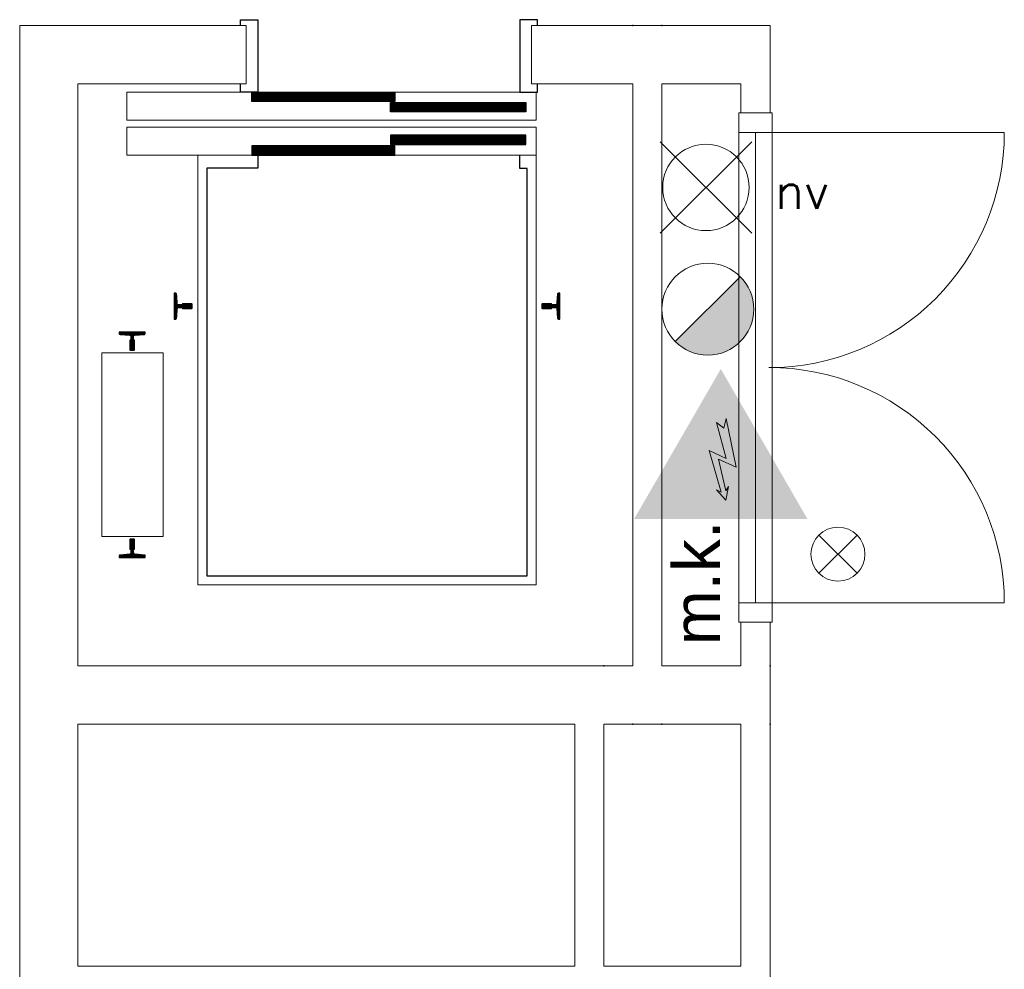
# Model space of a CAD drawing. Header units: millimetres. Extents: x -13022 to 1371524, y -38729 to 632593.
# Tile 366 of 381: x 1184073 to 1187453, y -11704 to -8442. Entities that reach past the tile are written whole.
import ezdxf

# ---------------------------------------------------------------- set-up
doc = ezdxf.new("R2010")
doc.units = ezdxf.units.MM
doc.header["$LTSCALE"] = 35
doc.set_wipeout_variables(frame=1)
doc.linetypes.add('DASHED', pattern=[200, 100, -100])
doc.layers.add('Al65----_beveiliging-inst', color=92, linetype='Continuous', lineweight=9)
doc.layers.add('brandveiligheid voorzieningen', color=10, linetype='Continuous', lineweight=9)
for name, color, linetype in [('LAYER102', 1, 'Continuous'), ('LAYER111', 7, 'Continuous'), ('LAYER30', 7, 'Continuous'), ('LAYER31', 7, 'Continuous'), ('LAYER66', 7, 'Continuous')]:
    doc.layers.add(name, color=color, linetype=linetype)
doc.styles.add('Algemeen', font='simplex.shx', dxfattribs={"height": 2.5})
doc.styles.get("Standard").update_dxf_attribs({"font": 'simplex.shx'})
pattern_1 = [(225, (969471.80873, 134831.64864), (0.2121320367, -0.2121320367), []), (225, (969471.80873, 134831.4365), (0.2121320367, -0.2121320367), [])]
pattern_2 = [(45, (969471.80873, 134831.64864), (-0.2121320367, 0.2121320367), []), (45, (969471.80873, 134831.86077), (-0.2121320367, 0.2121320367), [])]
pattern_3 = [(315, (969471.80873, 134831.64864), (0.2121320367, 0.2121320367), []), (315, (969472.02086, 134831.64864), (0.2121320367, 0.2121320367), [])]
pattern_4 = [(135, (969471.80873, 134831.64864), (-0.2121320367, -0.2121320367), []), (135, (969471.5966, 134831.64864), (-0.2121320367, -0.2121320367), [])]

# ---------------------------------------------------------------- blocks, each defined once
blk = doc.blocks.new('Elektrische spanning')
at = {"layer": 'Al65----_beveiliging-inst'}
blk.add_hatch(color=50, dxfattribs=at).paths.add_polyline_path([(-4.383, 1.05), (4.383, 1.05), (0, 8.641)])
at = {"layer": 'brandveiligheid voorzieningen'}
h = blk.add_hatch(color=256, dxfattribs=at)
h.paths.add_polyline_path([(0, 10.741), (-6.201, 0), (6.201, 0)])
h.paths.add_polyline_path([(4.383, 1.05), (-4.383, 1.05), (0, 8.641)], flags=16)
blk.add_hatch(color=256, dxfattribs=at).paths.add_polyline_path([(0.393, 7.207), (0.222, 6.515), (-0.306, 6.906), (0.391, 4.34), (-0.844, 4.903), (0.017, 1.925), (-0.312, 2.098), (0.352, 1.352), (0.548, 2.331), (0.351, 2.016), (-0.169, 4.296), (1.099, 3.718)])
blk.add_lwpolyline([(0.393, 7.207), (0.222, 6.515), (-0.306, 6.906), (0.391, 4.34), (-0.844, 4.903), (0.017, 1.925), (-0.312, 2.098), (0.352, 1.352), (0.548, 2.331), (0.351, 2.016), (-0.169, 4.296), (1.099, 3.718), (0.393, 7.207)], close=True, dxfattribs=at)
blk = doc.blocks.new('Noodverlichting')
at = {"layer": 'Al65----_beveiliging-inst', "color": 92}
for p, q in [((163.999, -62.364), (158.754, -57.119)), ((158.754, -62.364), (163.999, -57.119))]:
    blk.add_line(p, q, dxfattribs=at)
blk.add_circle((161.376, -59.741), 2.472, dxfattribs=at)
at = {"layer": 'Al65----_beveiliging-inst', "color": 7, "style": 'Algemeen'}
blk.add_text('nv', height=2.0628, dxfattribs=at).set_placement((165.326, -60.96))
blk = doc.blocks.new('Brandmelder')
at = {"layer": 'brandveiligheid voorzieningen'}
blk.add_hatch(color=256, dxfattribs=at).paths.add_polyline_path([(76.618, -89.802, 0.198912), (75.848, -87.943), (72.13, -91.661, 0.668179)])
blk.add_line((72.13, -91.661), (75.848, -87.943), dxfattribs=at)
blk.add_circle((73.989, -89.802), 2.629, dxfattribs=at)
blk = doc.blocks.new('Nevenindicator')
at = {"layer": 'Al65----_beveiliging-inst', "color": 92, "ltscale": 0.7}
for p, q in [((159.186, -81.935), (161.371, -79.75)), ((159.186, -79.75), (161.371, -81.935))]:
    blk.add_line(p, q, dxfattribs=at)
blk.add_circle((160.278, -80.842), 1.545, dxfattribs=at)

msp = doc.modelspace()

# ---------------------------------------------------------------- linework, layer by layer
at = {"layer": 'LAYER30', "color": 7, "linetype": 'Continuous', "lineweight": 18}
for points in [[(1186541.809, -10444.679), (1186541.809, -8828.679)], [(1186598.809, -10444.679), (1186598.809, -8828.679)], [(1186655.809, -10444.679), (1186655.809, -8828.679)]]:
    msp.add_lwpolyline(points, dxfattribs=at)
at = {"layer": 'LAYER31', "color": 7, "linetype": 'Continuous', "lineweight": 18}
for points in [[(1186644.871, -8828.679), (1187453.152, -8828.679, -0.41421361), (1186644.871, -9636.961)], [(1186644.871, -10444.679), (1187453.152, -10444.679, 0.41421361), (1186644.871, -9636.398)]]:
    msp.add_lwpolyline(points, format="xyb", dxfattribs=at)

# ---------------------------------------------------------------- block references
at = {"layer": 'Al65----_beveiliging-inst', "xscale": 60, "yscale": 60, "zscale": 60}
msp.add_blockref('Nevenindicator', (1177265.381, -5427.259), dxfattribs=at)

# ---------------------------------------------------------------- texts
at = {"layer": 'LAYER102', "color": 7, "linetype": 'Continuous', "lineweight": 0, "insert": (1186477.546, -10590.321), "char_height": 162, "attachment_point": 7, "rotation": 90, "line_spacing_factor": 1.333333}
msp.add_mtext('{\\fArial|b0|i0|c0|p34;m.k.}', dxfattribs=at)

# ---------------------------------------------------------------- wipeouts: each hides what was drawn before it
at = {"linetype": 'Continuous'}
for points in [[(1184272.809, -10661.679), (1184172.809, -10761.679), (1184072.809, -10761.679), (1184072.809, -8461.695), (1184172.809, -8561.679), (1184272.809, -8661.679)], [(1186648.809, -8761.679), (1186548.809, -8761.679), (1186548.809, -8661.679), (1186648.809, -8461.695)], [(1184440.309, -8690.695), (1185846.309, -8690.695), (1185846.309, -8786.695), (1184440.309, -8786.695)], [(1185790.309, -8906.695), (1185790.309, -8952.742), (1185815.309, -8952.742), (1185815.309, -10351.695), (1184715.309, -10351.695), (1184715.309, -8951.695), (1184890.309, -8951.695), (1184890.309, -8906.695)], [(1184608.402, -9381.195), (1184611.402, -9383.976), (1184613.777, -9417.242), (1184615.059, -9419.883), (1184617.793, -9420.961), (1184627.996, -9420.945), (1184630.527, -9420.054), (1184631.918, -9417.758), (1184664.309, -9417.758), (1184665.309, -9418.758), (1184665.309, -9432.633), (1184664.309, -9433.633), (1184631.902, -9433.633), (1184630.512, -9431.351), (1184627.996, -9430.461), (1184617.777, -9430.445), (1184615.059, -9431.523), (1184613.793, -9434.164), (1184611.402, -9467.414), (1184608.402, -9470.211), (1184603.309, -9470.195), (1184603.309, -9381.195)], [(1185922.184, -9470.195), (1185919.184, -9467.414), (1185916.809, -9434.164), (1185915.543, -9431.508), (1185912.809, -9430.429), (1185902.621, -9430.445), (1185900.09, -9431.336), (1185898.699, -9433.633), (1185866.309, -9433.633), (1185865.309, -9432.633), (1185865.309, -9418.758), (1185866.309, -9417.758), (1185898.715, -9417.758), (1185900.106, -9420.039), (1185902.621, -9420.929), (1185912.809, -9420.945), (1185915.527, -9419.867), (1185916.793, -9417.226), (1185919.184, -9383.976), (1185922.184, -9381.179), (1185927.309, -9381.195), (1185927.309, -9470.195)], [(1184355.309, -9586.695), (1184565.309, -9586.695), (1184565.309, -10216.695), (1184355.309, -10216.695)], [(1186548.809, -10511.679), (1186598.809, -10511.679), (1186648.809, -10511.679), (1186648.809, -10661.679), (1186598.809, -10761.679), (1186548.809, -10661.679)], [(1186028.809, -11792.679), (1186028.809, -11742.679), (1186078.809, -11692.679), (1186548.809, -11692.679), (1186598.809, -11742.679), (1186548.809, -11792.679)]]:
    msp.add_wipeout(points, dxfattribs=at).dxf.layer = 'LAYER111'

# ---------------------------------------------------------------- next in the draw order: hatches: boundary and pattern name
at = {"layer": 'LAYER66', "linetype": 'Continuous', "lineweight": 13}
h = msp.add_hatch(dxfattribs=at)
h.set_pattern_fill('~A--FYV~', style=0, pattern_type=0)
h.set_pattern_definition(pattern_2)
h.paths.add_polyline_path([(1184603.309, -9381.195), (1184603.309, -9470.195), (1184608.402, -9470.195, 0.39337186), (1184611.402, -9467.414), (1184613.777, -9434.164, -0.39331824), (1184617.777, -9430.445), (1184627.996, -9430.445, -0.35564929), (1184631.902, -9433.633), (1184664.309, -9433.633), (1184665.309, -9432.633), (1184665.309, -9418.758), (1184664.309, -9417.758), (1184631.902, -9417.758, -0.35564929), (1184627.996, -9420.945), (1184617.777, -9420.945, -0.39331824), (1184613.777, -9417.242), (1184611.402, -9383.976, 0.39337186), (1184608.402, -9381.195)], flags=0)
h = msp.add_hatch(dxfattribs=at)
h.set_pattern_fill('~A--FYV~', style=0, pattern_type=0)
h.set_pattern_definition(pattern_1)
h.paths.add_polyline_path([(1185927.309, -9470.195), (1185927.309, -9381.195), (1185922.184, -9381.195, 0.39337186), (1185919.184, -9383.976), (1185916.809, -9417.242, -0.39331824), (1185912.809, -9420.945), (1185902.621, -9420.945, -0.35564929), (1185898.715, -9417.758), (1185866.309, -9417.758), (1185865.309, -9418.758), (1185865.309, -9432.633), (1185866.309, -9433.633), (1185898.715, -9433.633, -0.35564929), (1185902.621, -9430.445), (1185912.809, -9430.445, -0.39331824), (1185916.809, -9434.164), (1185919.215, -9467.414, 0.39337186), (1185922.184, -9470.195)], flags=0)

# ---------------------------------------------------------------- next in the draw order: linework, layer by layer
at = {"layer": 'LAYER102', "color": 7, "linetype": 'Continuous', "lineweight": 18}
for points in [[(1184072.809, -10761.679), (1184072.809, -8461.695)], [(1186648.809, -8461.695), (1186648.809, -8761.679)], [(1184272.809, -8661.679), (1184272.809, -10661.679)], [(1186548.809, -8761.679), (1186548.809, -8661.679)], [(1186648.809, -8761.679), (1186548.809, -8761.679)], [(1186548.809, -10661.679), (1186548.809, -10511.679)], [(1186548.809, -10511.679), (1186598.809, -10511.679), (1186648.809, -10511.679)], [(1186648.809, -10511.679), (1186648.809, -10661.679)], [(1186078.809, -11692.679), (1186548.809, -11692.679)]]:
    msp.add_lwpolyline(points, dxfattribs=at)
at = {"layer": 'LAYER102', "color": 7, "linetype": 'DASHED', "lineweight": 18}
for points in [[(1186648.809, -8761.679), (1186548.809, -8761.679)], [(1186548.809, -10511.679), (1186598.809, -10511.679), (1186648.809, -10511.679)]]:
    msp.add_lwpolyline(points, dxfattribs=at)
at = {"layer": 'LAYER30', "color": 7, "linetype": 'Continuous', "lineweight": 18}
for points in [[(1186541.809, -8828.679), (1186541.809, -8761.679), (1186655.809, -8761.679), (1186655.809, -8828.679)], [(1186541.809, -10511.679), (1186541.809, -10444.679), (1186655.809, -10444.679), (1186655.809, -10511.679)]]:
    msp.add_lwpolyline(points, close=True, dxfattribs=at)
at = {"layer": 'LAYER66', "color": 7, "linetype": 'Continuous', "lineweight": 25}
for points in [[(1184830.309, -8461.695), (1184830.309, -8441.695), (1184890.309, -8441.695), (1184890.309, -8690.648), (1184830.309, -8690.648), (1184830.309, -8661.648)], [(1185850.309, -8461.695), (1185850.309, -8441.695), (1185790.309, -8441.695), (1185790.309, -8690.648), (1185850.309, -8690.648), (1185850.309, -8661.648)]]:
    msp.add_lwpolyline(points, dxfattribs=at)
at = {"layer": 'LAYER66', "color": 7, "linetype": 'Continuous', "lineweight": 13}
for points in [[(1184440.309, -8786.695), (1185846.309, -8786.695), (1185846.309, -8690.695), (1184440.309, -8690.695)], [(1184355.309, -9586.695), (1184565.309, -9586.695), (1184565.309, -10216.695), (1184355.309, -10216.695)]]:
    msp.add_lwpolyline(points, close=True, dxfattribs=at)
at = {"layer": 'LAYER66', "color": 7, "linetype": 'Continuous', "lineweight": 25}
for points in [[(1184603.309, -9381.195), (1184603.309, -9470.195), (1184608.402, -9470.195, 0.39337186), (1184611.402, -9467.414), (1184613.777, -9434.164, -0.39331824), (1184617.777, -9430.445), (1184627.996, -9430.445, -0.35564929), (1184631.902, -9433.633), (1184664.309, -9433.633), (1184665.309, -9432.633), (1184665.309, -9418.758), (1184664.309, -9417.758), (1184631.902, -9417.758, -0.35564929), (1184627.996, -9420.945), (1184617.777, -9420.945, -0.39331824), (1184613.777, -9417.242), (1184611.402, -9383.976, 0.39337186), (1184608.402, -9381.195)], [(1185927.309, -9470.195), (1185927.309, -9381.195), (1185922.184, -9381.195, 0.39337186), (1185919.184, -9383.976), (1185916.809, -9417.242, -0.39331824), (1185912.809, -9420.945), (1185902.621, -9420.945, -0.35564929), (1185898.715, -9417.758), (1185866.309, -9417.758), (1185865.309, -9418.758), (1185865.309, -9432.633), (1185866.309, -9433.633), (1185898.715, -9433.633, -0.35564929), (1185902.621, -9430.445), (1185912.809, -9430.445, -0.39331824), (1185916.809, -9434.164), (1185919.215, -9467.414, 0.39337186), (1185922.184, -9470.195)]]:
    msp.add_lwpolyline(points, format="xyb", close=True, dxfattribs=at)

# ---------------------------------------------------------------- next in the draw order: wipeouts: each hides what was drawn before it
at = {"linetype": 'Continuous'}
msp.add_wipeout([(1184440.309, -8810.695), (1185846.309, -8810.695), (1185846.309, -8906.695), (1184440.309, -8906.695)], dxfattribs=at).dxf.layer = 'LAYER111'

# ---------------------------------------------------------------- next in the draw order: linework, layer by layer
at = {"layer": 'LAYER66', "color": 7, "linetype": 'Continuous', "lineweight": 13}
msp.add_lwpolyline([(1184440.309, -8906.695), (1185846.309, -8906.695), (1185846.309, -8810.695), (1184440.309, -8810.695)], close=True, dxfattribs=at)
msp.add_lwpolyline([(1185790.309, -8906.695), (1185846.309, -8906.695), (1185846.309, -10382.695), (1184684.309, -10382.695), (1184684.309, -8906.695), (1184890.309, -8906.695)], dxfattribs=at)
at = {"layer": 'LAYER66', "color": 7, "linetype": 'Continuous', "lineweight": 25}
msp.add_lwpolyline([(1184890.309, -8906.695), (1184890.309, -8951.695), (1184715.309, -8951.695), (1184715.309, -10351.695), (1185815.309, -10351.695), (1185815.309, -8952.742), (1185790.309, -8952.742), (1185790.309, -8906.695)], dxfattribs=at)

# ---------------------------------------------------------------- next in the draw order: wipeouts: each hides what was drawn before it
at = {"linetype": 'Continuous'}
for points in [[(1184870.309, -8722.695), (1184870.309, -8690.695), (1185360.309, -8690.695), (1185360.309, -8722.695)], [(1184608.402, -9381.195), (1184611.402, -9383.976), (1184613.777, -9417.242), (1184615.059, -9419.883), (1184617.793, -9420.961), (1184627.996, -9420.945), (1184630.527, -9420.054), (1184631.918, -9417.758), (1184664.309, -9417.758), (1184665.309, -9418.758), (1184665.309, -9432.633), (1184664.309, -9433.633), (1184631.902, -9433.633), (1184630.512, -9431.351), (1184627.996, -9430.461), (1184617.777, -9430.445), (1184615.059, -9431.523), (1184613.793, -9434.164), (1184611.402, -9467.414), (1184608.402, -9470.211), (1184603.309, -9470.195), (1184603.309, -9381.195)], [(1185922.184, -9470.195), (1185919.184, -9467.414), (1185916.809, -9434.164), (1185915.543, -9431.508), (1185912.809, -9430.429), (1185902.621, -9430.445), (1185900.09, -9431.336), (1185898.699, -9433.633), (1185866.309, -9433.633), (1185865.309, -9432.633), (1185865.309, -9418.758), (1185866.309, -9417.758), (1185898.715, -9417.758), (1185900.106, -9420.039), (1185902.621, -9420.929), (1185912.809, -9420.945), (1185915.527, -9419.867), (1185916.793, -9417.226), (1185919.184, -9383.976), (1185922.184, -9381.179), (1185927.309, -9381.195), (1185927.309, -9470.195)], [(1184503.809, -9519.804), (1184501.027, -9522.804), (1184467.777, -9525.195), (1184465.137, -9526.461), (1184464.059, -9529.179), (1184464.059, -9539.383), (1184464.949, -9541.914), (1184467.246, -9543.304), (1184467.246, -9575.695), (1184466.246, -9576.695), (1184452.371, -9576.695), (1184451.371, -9575.695), (1184451.371, -9543.304), (1184453.668, -9541.914), (1184454.559, -9539.383), (1184454.559, -9529.179), (1184453.481, -9526.461), (1184450.84, -9525.195), (1184417.59, -9522.804), (1184414.793, -9519.804), (1184414.809, -9514.695), (1184503.809, -9514.695)], [(1184414.809, -10283.586), (1184417.59, -10280.586), (1184450.84, -10278.211), (1184453.496, -10276.945), (1184454.574, -10274.211), (1184454.559, -10264.008), (1184453.668, -10261.476), (1184451.371, -10260.086), (1184451.371, -10227.695), (1184452.371, -10226.695), (1184466.246, -10226.695), (1184467.246, -10227.695), (1184467.246, -10260.101), (1184464.965, -10261.492), (1184464.074, -10264.008), (1184464.059, -10274.211), (1184465.137, -10276.929), (1184467.777, -10278.195), (1184501.027, -10280.601), (1184503.809, -10283.586), (1184503.809, -10288.695), (1184414.809, -10288.695)], [(1184272.809, -11692.679), (1184172.809, -11742.679), (1184072.809, -11792.679), (1184072.809, -10761.679), (1184172.809, -10761.679), (1184272.809, -10861.679)], [(1186548.809, -10861.679), (1186598.809, -10761.679), (1186648.809, -10861.679), (1186648.809, -11742.679), (1186598.809, -11742.679), (1186548.809, -11692.679)]]:
    msp.add_wipeout(points, dxfattribs=at).dxf.layer = 'LAYER111'

# ---------------------------------------------------------------- next in the draw order: hatches: boundary and pattern name
at = {"layer": 'LAYER66', "linetype": 'Continuous', "lineweight": 13}
h = msp.add_hatch(dxfattribs=at)
h.set_pattern_fill('~A--FYV~', style=0, pattern_type=0)
h.set_pattern_definition(pattern_1)
h.paths.add_polyline_path([(1184870.309, -8722.695), (1184870.309, -8690.695), (1185360.309, -8690.695), (1185360.309, -8722.695)], flags=0)
h = msp.add_hatch(dxfattribs=at)
h.set_pattern_fill('~A--FYV~', style=0, pattern_type=0)
h.set_pattern_definition(pattern_2)
h.paths.add_polyline_path([(1184603.309, -9381.195), (1184603.309, -9470.195), (1184608.402, -9470.195, 0.39337186), (1184611.402, -9467.414), (1184613.777, -9434.164, -0.39331824), (1184617.777, -9430.445), (1184627.996, -9430.445, -0.35564929), (1184631.902, -9433.633), (1184664.309, -9433.633), (1184665.309, -9432.633), (1184665.309, -9418.758), (1184664.309, -9417.758), (1184631.902, -9417.758, -0.35564929), (1184627.996, -9420.945), (1184617.777, -9420.945, -0.39331824), (1184613.777, -9417.242), (1184611.402, -9383.976, 0.39337186), (1184608.402, -9381.195)], flags=0)
h = msp.add_hatch(dxfattribs=at)
h.set_pattern_fill('~A--FYV~', style=0, pattern_type=0)
h.set_pattern_definition(pattern_1)
h.paths.add_polyline_path([(1185927.309, -9470.195), (1185927.309, -9381.195), (1185922.184, -9381.195, 0.39337186), (1185919.184, -9383.976), (1185916.809, -9417.242, -0.39331824), (1185912.809, -9420.945), (1185902.621, -9420.945, -0.35564929), (1185898.715, -9417.758), (1185866.309, -9417.758), (1185865.309, -9418.758), (1185865.309, -9432.633), (1185866.309, -9433.633), (1185898.715, -9433.633, -0.35564929), (1185902.621, -9430.445), (1185912.809, -9430.445, -0.39331824), (1185916.809, -9434.164), (1185919.215, -9467.414, 0.39337186), (1185922.184, -9470.195)], flags=0)
h = msp.add_hatch(dxfattribs=at)
h.set_pattern_fill('~A--FYV~', style=0, pattern_type=0)
h.set_pattern_definition(pattern_3)
h.paths.add_polyline_path([(1184503.809, -9514.695), (1184414.809, -9514.695), (1184414.809, -9519.804, 0.39337186), (1184417.59, -9522.804), (1184450.84, -9525.195, -0.39331824), (1184454.559, -9529.179), (1184454.559, -9539.383, -0.35564929), (1184451.371, -9543.304), (1184451.371, -9575.695), (1184452.371, -9576.695), (1184466.246, -9576.695), (1184467.246, -9575.695), (1184467.246, -9543.304, -0.35564929), (1184464.059, -9539.383), (1184464.059, -9529.179, -0.39331824), (1184467.777, -9525.195), (1184501.027, -9522.804, 0.39337186), (1184503.809, -9519.804)], flags=0)
h = msp.add_hatch(dxfattribs=at)
h.set_pattern_fill('~A--FYV~', style=0, pattern_type=0)
h.set_pattern_definition(pattern_4)
h.paths.add_polyline_path([(1184414.809, -10288.695), (1184503.809, -10288.695), (1184503.809, -10283.586, 0.39337186), (1184501.027, -10280.601), (1184467.777, -10278.211, -0.39331824), (1184464.059, -10274.211), (1184464.059, -10264.008, -0.35564929), (1184467.246, -10260.101), (1184467.246, -10227.695), (1184466.246, -10226.695), (1184452.371, -10226.695), (1184451.371, -10227.695), (1184451.371, -10260.101, -0.35564929), (1184454.559, -10264.008), (1184454.559, -10274.211, -0.39331824), (1184450.84, -10278.211), (1184417.59, -10280.601, 0.39337186), (1184414.809, -10283.586)], flags=0)

# ---------------------------------------------------------------- next in the draw order: linework, layer by layer
at = {"layer": 'LAYER102', "color": 7, "linetype": 'Continuous', "lineweight": 18}
for points in [[(1184072.809, -11792.679), (1184072.809, -10761.679)], [(1184272.809, -10861.679), (1184272.809, -11692.679)], [(1186548.809, -11692.679), (1186548.809, -10861.679)], [(1186648.809, -10861.679), (1186648.809, -11742.679)]]:
    msp.add_lwpolyline(points, dxfattribs=at)
at = {"layer": 'LAYER66', "color": 7, "linetype": 'Continuous', "lineweight": 25}
msp.add_lwpolyline([(1184870.309, -8722.695), (1184870.309, -8690.695), (1185360.309, -8690.695), (1185360.309, -8722.695)], close=True, dxfattribs=at)
for points in [[(1184603.309, -9381.195), (1184603.309, -9470.195), (1184608.402, -9470.195, 0.39337186), (1184611.402, -9467.414), (1184613.777, -9434.164, -0.39331824), (1184617.777, -9430.445), (1184627.996, -9430.445, -0.35564929), (1184631.902, -9433.633), (1184664.309, -9433.633), (1184665.309, -9432.633), (1184665.309, -9418.758), (1184664.309, -9417.758), (1184631.902, -9417.758, -0.35564929), (1184627.996, -9420.945), (1184617.777, -9420.945, -0.39331824), (1184613.777, -9417.242), (1184611.402, -9383.976, 0.39337186), (1184608.402, -9381.195)], [(1185927.309, -9470.195), (1185927.309, -9381.195), (1185922.184, -9381.195, 0.39337186), (1185919.184, -9383.976), (1185916.809, -9417.242, -0.39331824), (1185912.809, -9420.945), (1185902.621, -9420.945, -0.35564929), (1185898.715, -9417.758), (1185866.309, -9417.758), (1185865.309, -9418.758), (1185865.309, -9432.633), (1185866.309, -9433.633), (1185898.715, -9433.633, -0.35564929), (1185902.621, -9430.445), (1185912.809, -9430.445, -0.39331824), (1185916.809, -9434.164), (1185919.215, -9467.414, 0.39337186), (1185922.184, -9470.195)], [(1184503.809, -9514.695), (1184414.809, -9514.695), (1184414.809, -9519.804, 0.39337186), (1184417.59, -9522.804), (1184450.84, -9525.195, -0.39331824), (1184454.559, -9529.179), (1184454.559, -9539.383, -0.35564929), (1184451.371, -9543.304), (1184451.371, -9575.695), (1184452.371, -9576.695), (1184466.246, -9576.695), (1184467.246, -9575.695), (1184467.246, -9543.304, -0.35564929), (1184464.059, -9539.383), (1184464.059, -9529.179, -0.39331824), (1184467.777, -9525.195), (1184501.027, -9522.804, 0.39337186), (1184503.809, -9519.804)], [(1184414.809, -10288.695), (1184503.809, -10288.695), (1184503.809, -10283.586, 0.39337186), (1184501.027, -10280.601), (1184467.777, -10278.211, -0.39331824), (1184464.059, -10274.211), (1184464.059, -10264.008, -0.35564929), (1184467.246, -10260.101), (1184467.246, -10227.695), (1184466.246, -10226.695), (1184452.371, -10226.695), (1184451.371, -10227.695), (1184451.371, -10260.101, -0.35564929), (1184454.559, -10264.008), (1184454.559, -10274.211, -0.39331824), (1184450.84, -10278.211), (1184417.59, -10280.601, 0.39337186), (1184414.809, -10283.586)]]:
    msp.add_lwpolyline(points, format="xyb", close=True, dxfattribs=at)

# ---------------------------------------------------------------- next in the draw order: wipeouts: each hides what was drawn before it
at = {"linetype": 'Continuous'}
msp.add_wipeout([(1185360.309, -8874.695), (1185360.309, -8906.695), (1184870.309, -8906.695), (1184870.309, -8874.695)], dxfattribs=at).dxf.layer = 'LAYER111'

# ---------------------------------------------------------------- next in the draw order: hatches: boundary and pattern name
at = {"layer": 'LAYER66', "linetype": 'Continuous', "lineweight": 13}
h = msp.add_hatch(dxfattribs=at)
h.set_pattern_fill('~A--FYV~', style=0, pattern_type=0)
h.set_pattern_definition(pattern_1)
h.paths.add_polyline_path([(1184870.309, -8874.695), (1184870.309, -8906.695), (1185360.309, -8906.695), (1185360.309, -8874.695)], flags=0)

# ---------------------------------------------------------------- next in the draw order: linework, layer by layer
at = {"layer": 'LAYER66', "color": 7, "linetype": 'Continuous', "lineweight": 25}
msp.add_lwpolyline([(1184870.309, -8874.695), (1184870.309, -8906.695), (1185360.309, -8906.695), (1185360.309, -8874.695)], close=True, dxfattribs=at)

# ---------------------------------------------------------------- next in the draw order: wipeouts: each hides what was drawn before it
at = {"linetype": 'Continuous'}
for points in [[(1185345.309, -8757.695), (1185345.309, -8725.695), (1185810.309, -8725.695), (1185810.309, -8757.695)], [(1184355.309, -9586.695), (1184565.309, -9586.695), (1184565.309, -10216.695), (1184355.309, -10216.695)], [(1184272.809, -10861.679), (1184172.809, -10761.679), (1184272.809, -10661.679), (1185978.684, -10661.679), (1186028.746, -10761.679), (1185978.746, -10861.679)], [(1184072.809, -11792.679), (1184172.809, -11742.679), (1184272.809, -11692.679), (1185978.809, -11692.679), (1186028.809, -11742.679), (1186028.809, -11792.679)]]:
    msp.add_wipeout(points, dxfattribs=at).dxf.layer = 'LAYER111'

# ---------------------------------------------------------------- next in the draw order: hatches: boundary and pattern name
at = {"layer": 'LAYER66', "linetype": 'Continuous', "lineweight": 13}
h = msp.add_hatch(dxfattribs=at)
h.set_pattern_fill('~A--FYV~', style=0, pattern_type=0)
h.set_pattern_definition(pattern_1)
h.paths.add_polyline_path([(1185345.309, -8757.695), (1185345.309, -8725.695), (1185810.309, -8725.695), (1185810.309, -8757.695)], flags=0)

# ---------------------------------------------------------------- next in the draw order: linework, layer by layer
at = {"layer": 'LAYER102', "color": 7, "linetype": 'Continuous', "lineweight": 18}
for points in [[(1184272.809, -10661.679), (1185978.684, -10661.679)], [(1185978.746, -10861.679), (1184272.809, -10861.679)], [(1184272.809, -11692.679), (1185978.809, -11692.679)]]:
    msp.add_lwpolyline(points, dxfattribs=at)
at = {"layer": 'LAYER102', "color": 7, "linetype": 'DASHED', "lineweight": 18}
for points in [[(1184072.809, -11792.679), (1184072.809, -10761.679)], [(1184272.809, -10861.679), (1184272.809, -11692.679)]]:
    msp.add_lwpolyline(points, dxfattribs=at)
at = {"layer": 'LAYER66', "color": 7, "linetype": 'Continuous', "lineweight": 25}
msp.add_lwpolyline([(1185345.309, -8757.695), (1185345.309, -8725.695), (1185810.309, -8725.695), (1185810.309, -8757.695)], close=True, dxfattribs=at)
at = {"layer": 'LAYER66', "color": 7, "linetype": 'Continuous', "lineweight": 13}
msp.add_lwpolyline([(1184355.309, -9586.695), (1184565.309, -9586.695), (1184565.309, -10216.695), (1184355.309, -10216.695)], close=True, dxfattribs=at)

# ---------------------------------------------------------------- next in the draw order: wipeouts: each hides what was drawn before it
at = {"linetype": 'Continuous'}
for points in [[(1185810.309, -8838.695), (1185810.309, -8870.695), (1185345.309, -8870.695), (1185345.309, -8838.695)], [(1185790.309, -8906.695), (1185790.309, -8952.742), (1185815.309, -8952.742), (1185815.309, -10351.695), (1184715.309, -10351.695), (1184715.309, -8951.695), (1184890.309, -8951.695), (1184890.309, -8906.695)]]:
    msp.add_wipeout(points, dxfattribs=at).dxf.layer = 'LAYER111'

# ---------------------------------------------------------------- next in the draw order: hatches: boundary and pattern name
at = {"layer": 'LAYER66', "linetype": 'Continuous', "lineweight": 13}
h = msp.add_hatch(dxfattribs=at)
h.set_pattern_fill('~A--FYV~', style=0, pattern_type=0)
h.set_pattern_definition(pattern_1)
h.paths.add_polyline_path([(1185345.309, -8838.695), (1185345.309, -8870.695), (1185810.309, -8870.695), (1185810.309, -8838.695)], flags=0)

# ---------------------------------------------------------------- next in the draw order: linework, layer by layer
at = {"layer": 'LAYER66', "color": 7, "linetype": 'Continuous', "lineweight": 25}
msp.add_lwpolyline([(1185345.309, -8838.695), (1185345.309, -8870.695), (1185810.309, -8870.695), (1185810.309, -8838.695)], close=True, dxfattribs=at)

# ---------------------------------------------------------------- next in the draw order: wipeouts: each hides what was drawn before it
at = {"linetype": 'Continuous'}
for points in [[(1184440.309, -8690.695), (1185846.309, -8690.695), (1185846.309, -8786.695), (1184440.309, -8786.695)], [(1184503.809, -9519.804), (1184501.027, -9522.804), (1184467.777, -9525.195), (1184465.137, -9526.461), (1184464.059, -9529.179), (1184464.059, -9539.383), (1184464.949, -9541.914), (1184467.246, -9543.304), (1184467.246, -9575.695), (1184466.246, -9576.695), (1184452.371, -9576.695), (1184451.371, -9575.695), (1184451.371, -9543.304), (1184453.668, -9541.914), (1184454.559, -9539.383), (1184454.559, -9529.179), (1184453.481, -9526.461), (1184450.84, -9525.195), (1184417.59, -9522.804), (1184414.793, -9519.804), (1184414.809, -9514.695), (1184503.809, -9514.695)], [(1184414.809, -10283.586), (1184417.59, -10280.586), (1184450.84, -10278.211), (1184453.496, -10276.945), (1184454.574, -10274.211), (1184454.559, -10264.008), (1184453.668, -10261.476), (1184451.371, -10260.086), (1184451.371, -10227.695), (1184452.371, -10226.695), (1184466.246, -10226.695), (1184467.246, -10227.695), (1184467.246, -10260.101), (1184464.965, -10261.492), (1184464.074, -10264.008), (1184464.059, -10274.211), (1184465.137, -10276.929), (1184467.777, -10278.195), (1184501.027, -10280.601), (1184503.809, -10283.586), (1184503.809, -10288.695), (1184414.809, -10288.695)], [(1186078.809, -11692.679), (1186028.809, -11742.679), (1185978.809, -11692.679), (1185978.809, -10861.679), (1186028.809, -10761.679), (1186078.809, -10861.554)]]:
    msp.add_wipeout(points, dxfattribs=at).dxf.layer = 'LAYER111'

# ---------------------------------------------------------------- next in the draw order: hatches: boundary and pattern name
at = {"layer": 'LAYER66', "linetype": 'Continuous', "lineweight": 13}
h = msp.add_hatch(dxfattribs=at)
h.set_pattern_fill('~A--FYV~', style=0, pattern_type=0)
h.set_pattern_definition(pattern_3)
h.paths.add_polyline_path([(1184503.809, -9514.695), (1184414.809, -9514.695), (1184414.809, -9519.804, 0.39337186), (1184417.59, -9522.804), (1184450.84, -9525.195, -0.39331824), (1184454.559, -9529.179), (1184454.559, -9539.383, -0.35564929), (1184451.371, -9543.304), (1184451.371, -9575.695), (1184452.371, -9576.695), (1184466.246, -9576.695), (1184467.246, -9575.695), (1184467.246, -9543.304, -0.35564929), (1184464.059, -9539.383), (1184464.059, -9529.179, -0.39331824), (1184467.777, -9525.195), (1184501.027, -9522.804, 0.39337186), (1184503.809, -9519.804)], flags=0)
h = msp.add_hatch(dxfattribs=at)
h.set_pattern_fill('~A--FYV~', style=0, pattern_type=0)
h.set_pattern_definition(pattern_4)
h.paths.add_polyline_path([(1184414.809, -10288.695), (1184503.809, -10288.695), (1184503.809, -10283.586, 0.39337186), (1184501.027, -10280.601), (1184467.777, -10278.211, -0.39331824), (1184464.059, -10274.211), (1184464.059, -10264.008, -0.35564929), (1184467.246, -10260.101), (1184467.246, -10227.695), (1184466.246, -10226.695), (1184452.371, -10226.695), (1184451.371, -10227.695), (1184451.371, -10260.101, -0.35564929), (1184454.559, -10264.008), (1184454.559, -10274.211, -0.39331824), (1184450.84, -10278.211), (1184417.59, -10280.601, 0.39337186), (1184414.809, -10283.586)], flags=0)

# ---------------------------------------------------------------- next in the draw order: linework, layer by layer
at = {"layer": 'LAYER102', "color": 7, "linetype": 'DASHED', "lineweight": 18}
for points in [[(1185978.746, -10861.679), (1184272.809, -10861.679)], [(1185978.809, -11692.679), (1185978.809, -10861.679)], [(1184272.809, -11692.679), (1185978.809, -11692.679)], [(1186078.809, -11692.679), (1186548.809, -11692.679)]]:
    msp.add_lwpolyline(points, dxfattribs=at)
at = {"layer": 'LAYER102', "color": 7, "linetype": 'Continuous', "lineweight": 18}
for points in [[(1185978.809, -11692.679), (1185978.809, -10861.679)], [(1186078.809, -10861.554), (1186078.809, -11692.679)]]:
    msp.add_lwpolyline(points, dxfattribs=at)
at = {"layer": 'LAYER66', "color": 7, "linetype": 'Continuous', "lineweight": 25}
for points in [[(1184830.309, -8461.695), (1184830.309, -8441.695), (1184890.309, -8441.695), (1184890.309, -8690.648), (1184830.309, -8690.648), (1184830.309, -8661.648)], [(1185850.309, -8461.695), (1185850.309, -8441.695), (1185790.309, -8441.695), (1185790.309, -8690.648), (1185850.309, -8690.648), (1185850.309, -8661.648)]]:
    msp.add_lwpolyline(points, dxfattribs=at)
at = {"layer": 'LAYER66', "color": 7, "linetype": 'Continuous', "lineweight": 13}
msp.add_lwpolyline([(1184440.309, -8786.695), (1185846.309, -8786.695), (1185846.309, -8690.695), (1184440.309, -8690.695)], close=True, dxfattribs=at)
at = {"layer": 'LAYER66', "color": 7, "linetype": 'Continuous', "lineweight": 25}
for points in [[(1184503.809, -9514.695), (1184414.809, -9514.695), (1184414.809, -9519.804, 0.39337186), (1184417.59, -9522.804), (1184450.84, -9525.195, -0.39331824), (1184454.559, -9529.179), (1184454.559, -9539.383, -0.35564929), (1184451.371, -9543.304), (1184451.371, -9575.695), (1184452.371, -9576.695), (1184466.246, -9576.695), (1184467.246, -9575.695), (1184467.246, -9543.304, -0.35564929), (1184464.059, -9539.383), (1184464.059, -9529.179, -0.39331824), (1184467.777, -9525.195), (1184501.027, -9522.804, 0.39337186), (1184503.809, -9519.804)], [(1184414.809, -10288.695), (1184503.809, -10288.695), (1184503.809, -10283.586, 0.39337186), (1184501.027, -10280.601), (1184467.777, -10278.211, -0.39331824), (1184464.059, -10274.211), (1184464.059, -10264.008, -0.35564929), (1184467.246, -10260.101), (1184467.246, -10227.695), (1184466.246, -10226.695), (1184452.371, -10226.695), (1184451.371, -10227.695), (1184451.371, -10260.101, -0.35564929), (1184454.559, -10264.008), (1184454.559, -10274.211, -0.39331824), (1184450.84, -10278.211), (1184417.59, -10280.601, 0.39337186), (1184414.809, -10283.586)]]:
    msp.add_lwpolyline(points, format="xyb", close=True, dxfattribs=at)

# ---------------------------------------------------------------- next in the draw order: wipeouts: each hides what was drawn before it
at = {"linetype": 'Continuous'}
for points in [[(1184440.309, -8810.695), (1185846.309, -8810.695), (1185846.309, -8906.695), (1184440.309, -8906.695)], [(1186078.809, -10661.679), (1186028.809, -10761.679), (1185978.809, -10661.804), (1185978.809, -10661.679), (1186028.809, -10661.679)]]:
    msp.add_wipeout(points, dxfattribs=at).dxf.layer = 'LAYER111'

# ---------------------------------------------------------------- next in the draw order: linework, layer by layer
at = {"layer": 'LAYER102', "color": 7, "linetype": 'DASHED', "lineweight": 18}
for points in [[(1184272.809, -10661.679), (1185978.684, -10661.679)], [(1185978.809, -10661.804), (1185978.809, -10661.679)]]:
    msp.add_lwpolyline(points, dxfattribs=at)
at = {"layer": 'LAYER102', "color": 7, "linetype": 'Continuous', "lineweight": 18}
for points in [[(1185978.809, -10661.804), (1185978.809, -10661.679)], [(1185978.809, -10661.679), (1186028.809, -10661.679), (1186078.809, -10661.679)]]:
    msp.add_lwpolyline(points, dxfattribs=at)
at = {"layer": 'LAYER102', "color": 7, "linetype": 'Continuous'}
msp.add_point((1186078.809, -10661.679), dxfattribs=at)
at = {"layer": 'LAYER66', "color": 7, "linetype": 'Continuous', "lineweight": 13}
msp.add_lwpolyline([(1184440.309, -8906.695), (1185846.309, -8906.695), (1185846.309, -8810.695), (1184440.309, -8810.695)], close=True, dxfattribs=at)
msp.add_lwpolyline([(1185790.309, -8906.695), (1185846.309, -8906.695), (1185846.309, -10382.695), (1184684.309, -10382.695), (1184684.309, -8906.695), (1184890.309, -8906.695)], dxfattribs=at)
at = {"layer": 'LAYER66', "color": 7, "linetype": 'Continuous', "lineweight": 25}
msp.add_lwpolyline([(1184890.309, -8906.695), (1184890.309, -8951.695), (1184715.309, -8951.695), (1184715.309, -10351.695), (1185815.309, -10351.695), (1185815.309, -8952.742), (1185790.309, -8952.742), (1185790.309, -8906.695)], dxfattribs=at)

# ---------------------------------------------------------------- next in the draw order: wipeouts: each hides what was drawn before it
at = {"linetype": 'Continuous'}
for points in [[(1184272.809, -8661.679), (1184072.809, -8461.695), (1184850.246, -8461.648), (1184850.246, -8661.648)], [(1185830.309, -8661.695), (1185830.309, -8561.695), (1185830.309, -8461.695), (1186177.309, -8461.695), (1186227.309, -8561.695), (1186177.309, -8661.695)], [(1184870.309, -8722.695), (1184870.309, -8690.695), (1185360.309, -8690.695), (1185360.309, -8722.695)]]:
    msp.add_wipeout(points, dxfattribs=at).dxf.layer = 'LAYER111'

# ---------------------------------------------------------------- next in the draw order: hatches: boundary and pattern name
at = {"layer": 'LAYER66', "linetype": 'Continuous', "lineweight": 13}
h = msp.add_hatch(dxfattribs=at)
h.set_pattern_fill('~A--FYV~', style=0, pattern_type=0)
h.set_pattern_definition(pattern_1)
h.paths.add_polyline_path([(1184870.309, -8722.695), (1184870.309, -8690.695), (1185360.309, -8690.695), (1185360.309, -8722.695)], flags=0)

# ---------------------------------------------------------------- next in the draw order: linework, layer by layer
at = {"layer": 'LAYER102', "color": 7, "linetype": 'Continuous', "lineweight": 18}
for points in [[(1184072.809, -8461.695), (1184850.246, -8461.648)], [(1184850.246, -8461.648), (1184850.246, -8661.648)], [(1185830.309, -8461.695), (1186177.309, -8461.695)], [(1185830.309, -8661.695), (1185830.309, -8561.695), (1185830.309, -8461.695)], [(1184850.246, -8661.648), (1184272.809, -8661.679)], [(1186177.309, -8661.695), (1185830.309, -8661.695)]]:
    msp.add_lwpolyline(points, dxfattribs=at)
at = {"layer": 'LAYER102', "color": 7, "linetype": 'DASHED', "lineweight": 18}
for points in [[(1184072.809, -8461.695), (1184850.246, -8461.648)], [(1184072.809, -10761.679), (1184072.809, -8461.695)], [(1184850.246, -8461.648), (1184850.246, -8661.648)], [(1185830.309, -8661.695), (1185830.309, -8561.695), (1185830.309, -8461.695)], [(1184850.246, -8661.648), (1184272.809, -8661.679)], [(1184272.809, -8661.679), (1184272.809, -10661.679)]]:
    msp.add_lwpolyline(points, dxfattribs=at)
at = {"layer": 'LAYER66', "color": 7, "linetype": 'Continuous', "lineweight": 25}
msp.add_lwpolyline([(1184870.309, -8722.695), (1184870.309, -8690.695), (1185360.309, -8690.695), (1185360.309, -8722.695)], close=True, dxfattribs=at)

# ---------------------------------------------------------------- next in the draw order: wipeouts: each hides what was drawn before it
at = {"linetype": 'Continuous'}
msp.add_wipeout([(1185360.309, -8874.695), (1185360.309, -8906.695), (1184870.309, -8906.695), (1184870.309, -8874.695)], dxfattribs=at).dxf.layer = 'LAYER111'

# ---------------------------------------------------------------- next in the draw order: hatches: boundary and pattern name
at = {"layer": 'LAYER66', "linetype": 'Continuous', "lineweight": 13}
h = msp.add_hatch(dxfattribs=at)
h.set_pattern_fill('~A--FYV~', style=0, pattern_type=0)
h.set_pattern_definition(pattern_1)
h.paths.add_polyline_path([(1184870.309, -8874.695), (1184870.309, -8906.695), (1185360.309, -8906.695), (1185360.309, -8874.695)], flags=0)

# ---------------------------------------------------------------- next in the draw order: linework, layer by layer
at = {"layer": 'LAYER66', "color": 7, "linetype": 'Continuous', "lineweight": 25}
msp.add_lwpolyline([(1184870.309, -8874.695), (1184870.309, -8906.695), (1185360.309, -8906.695), (1185360.309, -8874.695)], close=True, dxfattribs=at)

# ---------------------------------------------------------------- next in the draw order: wipeouts: each hides what was drawn before it
at = {"linetype": 'Continuous'}
for points in [[(1186177.309, -8661.679), (1186227.309, -8561.695), (1186277.309, -8661.679), (1186277.309, -10661.679), (1186227.309, -10761.679), (1186177.309, -10661.679)], [(1185345.309, -8757.695), (1185345.309, -8725.695), (1185810.309, -8725.695), (1185810.309, -8757.695)]]:
    msp.add_wipeout(points, dxfattribs=at).dxf.layer = 'LAYER111'

# ---------------------------------------------------------------- next in the draw order: hatches: boundary and pattern name
at = {"layer": 'LAYER66', "linetype": 'Continuous', "lineweight": 13}
h = msp.add_hatch(dxfattribs=at)
h.set_pattern_fill('~A--FYV~', style=0, pattern_type=0)
h.set_pattern_definition(pattern_1)
h.paths.add_polyline_path([(1185345.309, -8757.695), (1185345.309, -8725.695), (1185810.309, -8725.695), (1185810.309, -8757.695)], flags=0)

# ---------------------------------------------------------------- next in the draw order: linework, layer by layer
at = {"layer": 'LAYER102', "color": 7, "linetype": 'DASHED', "lineweight": 18}
msp.add_lwpolyline([(1186177.309, -8661.695), (1185830.309, -8661.695)], dxfattribs=at)
at = {"layer": 'LAYER102', "color": 7, "linetype": 'Continuous', "lineweight": 18}
for points in [[(1186177.309, -10661.679), (1186177.309, -8661.679)], [(1186277.309, -8661.679), (1186277.309, -10661.679)]]:
    msp.add_lwpolyline(points, dxfattribs=at)
at = {"layer": 'LAYER66', "color": 7, "linetype": 'DASHED', "lineweight": 13}
msp.add_lwpolyline([(1184440.309, -8786.695), (1185846.309, -8786.695), (1185846.309, -8690.695), (1184440.309, -8690.695)], close=True, dxfattribs=at)
msp.add_lwpolyline([(1184440.309, -8786.695), (1185846.309, -8786.695), (1185846.309, -8690.695), (1184440.309, -8690.695)], close=True, dxfattribs=at)
at = {"layer": 'LAYER66', "color": 7, "linetype": 'Continuous', "lineweight": 25}
msp.add_lwpolyline([(1185345.309, -8757.695), (1185345.309, -8725.695), (1185810.309, -8725.695), (1185810.309, -8757.695)], close=True, dxfattribs=at)

# ---------------------------------------------------------------- next in the draw order: block references
at = {"ltscale": 0.1}
for name, p, xscale, yscale, zscale in [('Noodverlichting', (1176746.196, -5433.604), 60, 60, 60), ('Elektrische spanning', (1186479.857, -10157.127), 48, 48, 48)]:
    msp.add_blockref(name, p, dxfattribs=dict(at, xscale=xscale, yscale=yscale, zscale=zscale))
at = {"layer": 'Al65----_beveiliging-inst', "xscale": 60, "yscale": 60, "zscale": 60}
msp.add_blockref('Brandmelder', (1181995.852, -4048.039), dxfattribs=at)

# ---------------------------------------------------------------- next in the draw order: wipeouts: each hides what was drawn before it
at = {"linetype": 'Continuous'}
for points in [[(1186277.309, -8461.695), (1186227.309, -8561.695), (1186177.309, -8461.695), (1186177.309, -8461.695), (1186227.309, -8461.695)], [(1185810.309, -8838.695), (1185810.309, -8870.695), (1185345.309, -8870.695), (1185345.309, -8838.695)], [(1186177.309, -10861.679), (1186227.309, -10761.679), (1186277.309, -10861.679), (1186277.309, -10861.679), (1186227.309, -10861.679)]]:
    msp.add_wipeout(points, dxfattribs=at).dxf.layer = 'LAYER111'

# ---------------------------------------------------------------- next in the draw order: hatches: boundary and pattern name
at = {"layer": 'LAYER66', "linetype": 'Continuous', "lineweight": 13}
h = msp.add_hatch(dxfattribs=at)
h.set_pattern_fill('~A--FYV~', style=0, pattern_type=0)
h.set_pattern_definition(pattern_1)
h.paths.add_polyline_path([(1185345.309, -8838.695), (1185345.309, -8870.695), (1185810.309, -8870.695), (1185810.309, -8838.695)], flags=0)

# ---------------------------------------------------------------- next in the draw order: linework, layer by layer
at = {"layer": 'LAYER102', "color": 7, "linetype": 'DASHED', "lineweight": 18}
msp.add_lwpolyline([(1185830.309, -8461.695), (1186177.309, -8461.695)], dxfattribs=at)
at = {"layer": 'LAYER102', "color": 7, "linetype": 'Continuous', "lineweight": 18}
for points in [[(1186177.309, -8461.695), (1186227.309, -8461.695), (1186277.309, -8461.695)], [(1186277.309, -10861.679), (1186227.309, -10861.679), (1186177.309, -10861.679)]]:
    msp.add_lwpolyline(points, dxfattribs=at)
at = {"layer": 'LAYER102', "color": 7, "linetype": 'Continuous'}
for p in [(1186177.309, -8461.695), (1186177.309, -8461.695), (1186277.309, -8461.695), (1186177.309, -10861.679), (1186277.309, -10861.679)]:
    msp.add_point(p, dxfattribs=at)
at = {"layer": 'LAYER66', "color": 7, "linetype": 'DASHED', "lineweight": 13}
msp.add_lwpolyline([(1184440.309, -8906.695), (1185846.309, -8906.695), (1185846.309, -8810.695), (1184440.309, -8810.695)], close=True, dxfattribs=at)
msp.add_lwpolyline([(1184440.309, -8906.695), (1185846.309, -8906.695), (1185846.309, -8810.695), (1184440.309, -8810.695)], close=True, dxfattribs=at)
at = {"layer": 'LAYER66', "color": 7, "linetype": 'Continuous', "lineweight": 25}
msp.add_lwpolyline([(1185345.309, -8838.695), (1185345.309, -8870.695), (1185810.309, -8870.695), (1185810.309, -8838.695)], close=True, dxfattribs=at)

# ---------------------------------------------------------------- next in the draw order: wipeouts: each hides what was drawn before it
at = {"linetype": 'Continuous'}
for points in [[(1186277.309, -8661.695), (1186227.309, -8561.695), (1186277.309, -8461.695), (1186648.871, -8461.695), (1186598.871, -8561.695), (1186548.871, -8661.695)], [(1186078.871, -10861.679), (1186028.809, -10761.679), (1186078.809, -10661.679), (1186177.309, -10661.679), (1186227.309, -10761.679), (1186177.309, -10861.679)]]:
    msp.add_wipeout(points, dxfattribs=at).dxf.layer = 'LAYER111'

# ---------------------------------------------------------------- next in the draw order: linework, layer by layer
at = {"layer": 'LAYER102', "color": 7, "linetype": 'DASHED', "lineweight": 18}
for points in [[(1186177.309, -8461.695), (1186227.309, -8461.695), (1186277.309, -8461.695)], [(1186277.309, -8461.695), (1186648.871, -8461.695)], [(1186648.809, -8461.695), (1186648.809, -8761.679)], [(1186177.309, -10661.679), (1186177.309, -8661.679)], [(1186548.871, -8661.695), (1186277.309, -8661.695)], [(1186548.809, -8761.679), (1186548.809, -8661.679)], [(1185978.809, -10661.679), (1186028.809, -10661.679), (1186078.809, -10661.679)], [(1186078.809, -10661.679), (1186177.309, -10661.679)], [(1186078.809, -10861.554), (1186078.809, -11692.679)], [(1186177.309, -10861.679), (1186078.871, -10861.679)]]:
    msp.add_lwpolyline(points, dxfattribs=at)
at = {"layer": 'LAYER102', "color": 7, "linetype": 'Continuous', "lineweight": 18}
for points in [[(1186277.309, -8461.695), (1186648.871, -8461.695)], [(1186548.871, -8661.695), (1186277.309, -8661.695)], [(1186078.809, -10661.679), (1186177.309, -10661.679)], [(1186177.309, -10861.679), (1186078.871, -10861.679)]]:
    msp.add_lwpolyline(points, dxfattribs=at)
at = {"layer": 'LAYER102', "color": 7, "linetype": 'Continuous'}
for p in [(1186277.309, -8461.695), (1186078.809, -10661.679), (1186177.309, -10861.679)]:
    msp.add_point(p, dxfattribs=at)

# ---------------------------------------------------------------- next in the draw order: wipeouts: each hides what was drawn before it
at = {"linetype": 'Continuous'}
msp.add_wipeout([(1186277.309, -10861.679), (1186227.309, -10761.679), (1186277.309, -10661.679), (1186548.871, -10661.679), (1186598.871, -10761.679), (1186548.871, -10861.679)], dxfattribs=at).dxf.layer = 'LAYER111'

# ---------------------------------------------------------------- next in the draw order: linework, layer by layer
at = {"layer": 'LAYER102', "color": 7, "linetype": 'DASHED', "lineweight": 18}
for points in [[(1186277.309, -8661.679), (1186277.309, -10661.679)], [(1186548.809, -10661.679), (1186548.809, -10511.679)], [(1186277.309, -10661.679), (1186548.871, -10661.679)], [(1186277.309, -10861.679), (1186227.309, -10861.679), (1186177.309, -10861.679)], [(1186548.871, -10861.679), (1186277.309, -10861.679)], [(1186548.809, -11692.679), (1186548.809, -10861.679)]]:
    msp.add_lwpolyline(points, dxfattribs=at)
at = {"layer": 'LAYER102', "color": 7, "linetype": 'Continuous', "lineweight": 18}
for points in [[(1186277.309, -10661.679), (1186548.871, -10661.679)], [(1186548.871, -10861.679), (1186277.309, -10861.679)]]:
    msp.add_lwpolyline(points, dxfattribs=at)
at = {"layer": 'LAYER102', "color": 7, "linetype": 'Continuous'}
msp.add_point((1186277.309, -10861.679), dxfattribs=at)

# ---------------------------------------------------------------- next in the draw order: wipeouts: each hides what was drawn before it
at = {"linetype": 'Continuous'}
msp.add_wipeout([(1186648.809, -10861.679), (1186598.809, -10761.679), (1186648.809, -10661.679), (1186648.809, -10661.679), (1186648.809, -10761.679)], dxfattribs=at).dxf.layer = 'LAYER111'

# ---------------------------------------------------------------- next in the draw order: linework, layer by layer
at = {"layer": 'LAYER102', "color": 7, "linetype": 'DASHED', "lineweight": 18}
for points in [[(1186648.809, -10511.679), (1186648.809, -10661.679)], [(1186648.809, -10661.679), (1186648.809, -10761.679), (1186648.809, -10861.679)], [(1186648.809, -10861.679), (1186648.809, -11742.679)]]:
    msp.add_lwpolyline(points, dxfattribs=at)
at = {"layer": 'LAYER102', "color": 7, "linetype": 'Continuous', "lineweight": 18}
msp.add_lwpolyline([(1186648.809, -10661.679), (1186648.809, -10761.679), (1186648.809, -10861.679)], dxfattribs=at)
at = {"layer": 'LAYER102', "color": 7, "linetype": 'Continuous'}
for p in [(1186648.809, -10661.679), (1186648.809, -10661.679), (1186648.809, -10861.679), (1186648.809, -10861.679)]:
    msp.add_point(p, dxfattribs=at)

doc.saveas('drawing.dxf')
